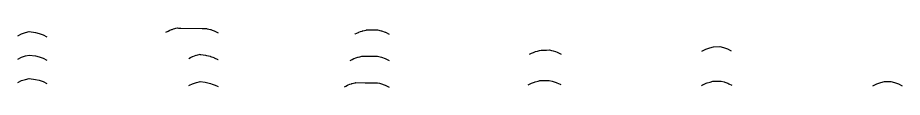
# Model space of a CAD drawing. Extents: x 1168600 to 1177589, y 610178 to 611246.
# Drawn here: x 1168600 to 1169746, y 610922 to 610999 of the extents above; entities that cross this region are included whole.
import ezdxf

# ---------------------------------------------------------------- set-up
doc = ezdxf.new("R2010")
doc.units = 0
doc.layers.add('D_Text_Standard', color=7, linetype='Continuous')

msp = doc.modelspace()

# ---------------------------------------------------------------- linework, layer by layer
at = {"layer": 'D_Text_Standard'}
for points in [[(1168791.7, 610993.2), (1168792.5, 610993.6), (1168793.8, 610994.2), (1168794.6, 610994.6), (1168796.7, 610995.7), (1168796.7, 610995.7), (1168799, 610996.4), (1168799.7, 610996.7), (1168801.7, 610997.3), (1168801.7, 610997.3), (1168803.5, 610997.8), (1168804.8, 610998.1), (1168806.7, 610998.6), (1168806.7, 610998.6), (1168807.9, 610998.5), (1168811.1, 610998.5), (1168838.9, 610997.9), (1168842.7, 610997.8), (1168842.8, 610997.8), (1168844.4, 610997.8), (1168844.4, 610997.8), (1168845.1, 610997.6), (1168847.4, 610997), (1168847.4, 610997), (1168849.4, 610996.5), (1168849.4, 610996.5), (1168849.9, 610996.4), (1168851.8, 610995.7), (1168854.4, 610994.9), (1168854.4, 610994.9), (1168855.9, 610994.1), (1168859.4, 610992.4)], [(1169036.6, 610990.6), (1169036.7, 610990.6), (1169037, 610990.8), (1169039.2, 610991.9), (1169041.3, 610992.9), (1169041.6, 610993.1), (1169041.7, 610993.1), (1169042, 610993.2), (1169044.2, 610993.9), (1169046.3, 610994.6), (1169046.6, 610994.7), (1169046.7, 610994.8), (1169047, 610994.8), (1169049.1, 610995.4), (1169051.3, 610995.9), (1169051.6, 610996), (1169051.8, 610996), (1169052.8, 610996), (1169059.1, 610996), (1169065.3, 610996), (1169066.1, 610996), (1169070.8, 610994.8), (1169071.1, 610994.7), (1169076, 610993.1), (1169076.1, 610993.1), (1169076.3, 610993), (1169081.1, 610990.6)], [(1168599.6, 610988.5), (1168599.7, 610988.5), (1168604.6, 610991), (1168604.7, 610991), (1168609.6, 610992.6), (1168609.7, 610992.6), (1168614.6, 610993.9), (1168614.7, 610993.9), (1168622.6, 610992.6), (1168622.6, 610992.6), (1168627.6, 610991.4), (1168627.6, 610991.4), (1168632.6, 610989.7), (1168632.6, 610989.7), (1168637.6, 610987.2)], [(1169486.7, 610968.6), (1169491.7, 610971.1), (1169491.7, 610971.1), (1169496.7, 610972.8), (1169496.7, 610972.8), (1169501.7, 610974), (1169501.7, 610974), (1169501.7, 610974), (1169509.7, 610974.4), (1169509.7, 610974.4), (1169514.7, 610973.2), (1169514.7, 610973.2), (1169519.7, 610971.5), (1169519.7, 610971.5), (1169524.7, 610969)], [(1168599.6, 610958.1), (1168604.6, 610960.6), (1168604.6, 610960.6), (1168609.6, 610962.3), (1168609.6, 610962.3), (1168614.6, 610963.5), (1168614.6, 610963.5), (1168622.6, 610962.3), (1168622.6, 610962.3), (1168622.6, 610962.3), (1168627.6, 610961), (1168627.6, 610961), (1168632.6, 610959.3), (1168632.6, 610959.3), (1168637.6, 610956.8)], [(1168821.4, 610959.2), (1168823.6, 610960.3), (1168826.3, 610961.7), (1168826.4, 610961.4), (1168826.4, 610961.4), (1168826.4, 610961.4), (1168826.6, 610961.4), (1168831.2, 610963.4), (1168831.4, 610963), (1168831.4, 610963), (1168831.4, 610963), (1168831.7, 610963.1), (1168836.1, 610964.6), (1168836.4, 610964.3), (1168836.4, 610964.3), (1168836.4, 610964.3), (1168836.6, 610964.2), (1168840, 610963.7), (1168843.1, 610963.2), (1168844.4, 610962.9), (1168844.4, 610962.9), (1168844.7, 610962.9), (1168849, 610961.8), (1168849.4, 610961.7), (1168849.4, 610961.7), (1168849.4, 610961.7), (1168849.6, 610961.7), (1168853.9, 610960.2), (1168854.3, 610960), (1168854.4, 610960), (1168854.4, 610960), (1168854.5, 610960), (1168859.3, 610957.6), (1168859.4, 610957.5)], [(1169030.8, 610956.5), (1169033.1, 610957.6), (1169035.5, 610958.9), (1169035.8, 610959), (1169038.1, 610959.8), (1169040.6, 610960.6), (1169040.8, 610960.7), (1169043.1, 610961.2), (1169045.6, 610961.9), (1169045.8, 610961.9), (1169055.5, 610961.9), (1169065.9, 610961.8), (1169066.1, 610961.8), (1169071.1, 610960.6), (1169071.1, 610960.6), (1169076.1, 610958.9), (1169076.1, 610958.9), (1169081.1, 610956.4)], [(1169263.3, 610964.5), (1169265.9, 610965.8), (1169268.5, 610966.7), (1169270.9, 610967.9), (1169273.5, 610968.5), (1169275.9, 610969.3), (1169278.3, 610969.9), (1169285.2, 610969.9), (1169289, 610970.2), (1169291.7, 610969.5), (1169294, 610968.9), (1169296.7, 610968), (1169299, 610967.2), (1169301.7, 610965.9), (1169304, 610964.7)], [(1168599.6, 610927.8), (1168599.7, 610927.8), (1168604.6, 610930.3), (1168604.7, 610930.3), (1168609.6, 610931.9), (1168609.7, 610931.9), (1168614.6, 610933.2), (1168614.7, 610933.2), (1168622.6, 610931.9), (1168622.6, 610931.9), (1168627.6, 610930.7), (1168627.6, 610930.7), (1168632.6, 610929), (1168632.6, 610929), (1168637.6, 610926.5)], [(1168821.4, 610923.8), (1168822.5, 610924.3), (1168826.4, 610926.3), (1168828.7, 610927), (1168831.4, 610927.9), (1168834.9, 610928.8), (1168836.4, 610929.2), (1168842.7, 610928.2), (1168844.4, 610927.9), (1168847.8, 610927), (1168849.4, 610926.6), (1168851.7, 610925.9), (1168854.4, 610925), (1168855.5, 610924.4), (1168859.4, 610922.5)], [(1169023.1, 610922.3), (1169025, 610923.3), (1169027.2, 610924.4), (1169027.6, 610924.6), (1169028.1, 610924.8), (1169030, 610925.5), (1169032.3, 610926.3), (1169032.6, 610926.4), (1169033.1, 610926.5), (1169035, 610927), (1169037.4, 610927.6), (1169037.7, 610927.7), (1169038.1, 610927.8), (1169049.9, 610927.6), (1169063.1, 610927.4), (1169066, 610927.4), (1169066.1, 610927.4), (1169068.7, 610926.8), (1169071.1, 610926.2), (1169074.9, 610924.9), (1169076.1, 610924.5), (1169081.1, 610922)], [(1169261.5, 610925), (1169265.5, 610927), (1169269.5, 610928.3), (1169270.5, 610928.8), (1169274.5, 610929.8), (1169275.5, 610930.1), (1169276.5, 610930.4), (1169287.1, 610930.4), (1169288.7, 610930.5), (1169292.7, 610929.5), (1169293.7, 610929.3), (1169297.7, 610927.9), (1169298.7, 610927.6), (1169302.7, 610925.6), (1169303.7, 610925.1)], [(1169486, 610924.1), (1169487.2, 610924.7), (1169488.5, 610925.1), (1169492.2, 610927), (1169493.5, 610927.3), (1169497.2, 610928.5), (1169501, 610929.5), (1169504.3, 610929.5), (1169510.3, 610929.8), (1169511.5, 610929.5), (1169515.3, 610928.6), (1169516.5, 610928.1), (1169520.3, 610926.9), (1169521.5, 610926.3), (1169525.3, 610924.4)], [(1169708.4, 610923.6), (1169708.4, 610923.6), (1169713.4, 610926.1), (1169713.4, 610926.1), (1169718.4, 610927.7), (1169718.4, 610927.7), (1169723.4, 610929), (1169723.4, 610929), (1169731.4, 610929.1), (1169736.4, 610927.8), (1169736.4, 610927.8), (1169741.4, 610926.1), (1169741.4, 610926.1), (1169741.4, 610926.1), (1169746.4, 610923.6)]]:
    msp.add_lwpolyline(points, dxfattribs=at)

doc.saveas('drawing.dxf')
